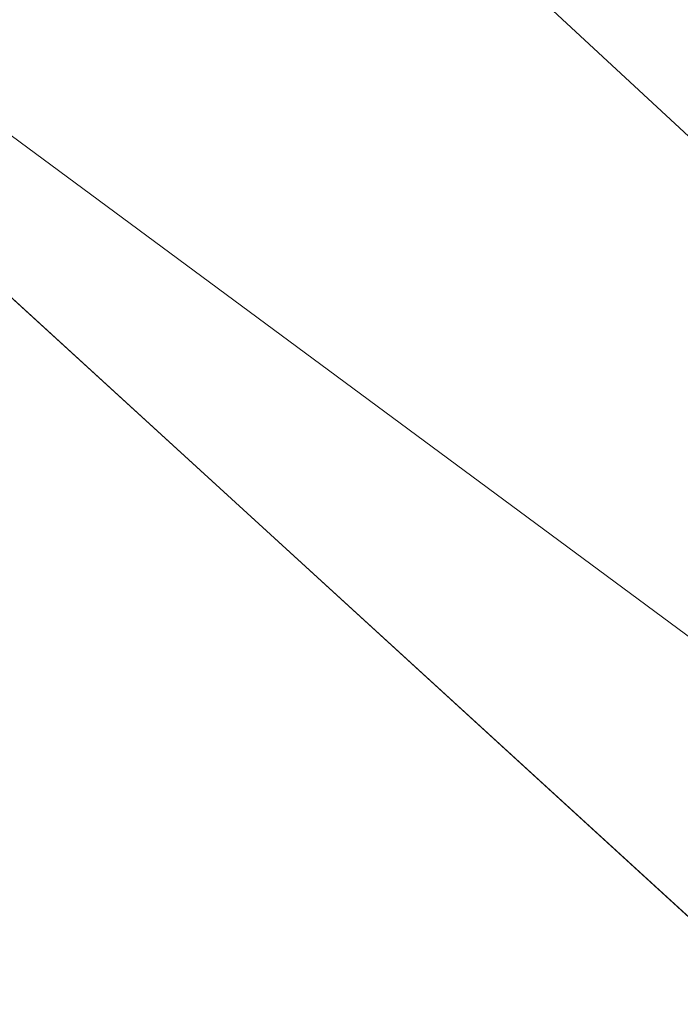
# Model space of a CAD drawing. Header units: millimetres. Extents: x 162876 to 168130, y 402614 to 405602.
# Tile 941 of 1056: x 165525.5 to 165527.84, y 403922.38 to 403925.85. Entities that reach past the tile are written whole.
import ezdxf
from ezdxf import colors
from ezdxf.entities.mleader import LeaderData, LeaderLine
from ezdxf.math import Vec2, Vec3

# ---------------------------------------------------------------- set-up
doc = ezdxf.new("R2010")
doc.units = ezdxf.units.MM
for name, color, linetype, lineweight in [('X-CA190022.004-UO-BGT_Ondergrond$0$GE_316_WGDFietspad_Vlak_GEM', 253, 'Continuous', 9), ('X-CA190022.004-UO-BGT_Ondergrond$0$GE_317_WGDVoetpad_Vlak_GEM', 253, 'Continuous', 9), ('X-CA190022.004-UO-BGT_Ondergrond$0$GE_479_BTDGroenvoorziening_grasenkruida_GEM', 253, 'Continuous', 9), ('X-CA190022.004-UO-KAD_Percelen$0$B-WE-KG-GRENS_PERCEEL-GV', 150, 'Continuous', 9), ('X-CA190022.004-UO-OPB_Opbreek_v0.1$0$X-XX-AL-T25- LEADER ASFALT', 7, 'Continuous', 25)]:
    doc.layers.add(name, color=color, linetype=linetype, lineweight=lineweight)
doc.styles.add('X-CA190022.004-UO-OPB_Opbreek_v0.1$0$NLCS-ISO-M200-T25', font='NLCS-ISO.ttf', dxfattribs={"height": 0.5})

msp = doc.modelspace()

# ---------------------------------------------------------------- leaders
at = {"layer": 'X-CA190022.004-UO-OPB_Opbreek_v0.1$0$X-XX-AL-T25- LEADER ASFALT'}
ml = msp.add_multileader_mtext('Standard', dxfattribs=at)
ml.set_content('\\A1;Wegvak 2.16; Fietspad Geerbosch\\PTotaal teervrij:\\PFrezen asfalt 25mm:  273.0m{\\H0.7x;\\S2^ ;\\H1.42857x; }', color=256, style='X-CA190022.004-UO-OPB_Opbreek_v0.1$0$NLCS-ISO-M200-T25')
ml.set_leader_properties(color=256, linetype='ByLayer', lineweight=-1)
ml.build(insert=Vec2(0, 0))
ml.multileader.update_dxf_attribs({"text_left_attachment_type": 5, "text_right_attachment_type": 5, "dogleg_length": 0.5, "arrow_head_size": 0.5})
ctx = ml.context
ctx.base_point, ctx.char_height, ctx.arrow_head_size, ctx.landing_gap_size, ctx.plane_origin, ctx.plane_x_axis, ctx.plane_y_axis = Vec3(165519.4827, 403953.6704), 0.5, 0.5, 0.18, Vec3(165445.8271, 403966.774), Vec3(0.692899, 0.721035), Vec3(-0.721035, 0.692899)
ctx.left_attachment, ctx.right_attachment = 5, 5
notes = []
notes.append((ctx, [(0, (1, 1, 0), (165519.1363, 403953.3099), (0.692899, 0.721035), 0.5, [(1, [(165496.5463, 403920.1721), (165523.5587, 403949.4352)], 0, [])])]))
ctx.mtext.insert, ctx.mtext.text_direction, ctx.mtext.rotation, ctx.mtext.width, ctx.mtext.flow_direction = Vec3(165517.9731, 403955.3708), Vec3(0.692899, 0.721035), 0.805295, 10.216208, 5
ctx.mtext.has_bg_fill, ctx.mtext.bg_color, ctx.mtext.bg_scale_factor, ctx.mtext.bg_transparency, ctx.mtext.use_window_bg_color = 1, -1027028792, 1.5, 0, 1
for ctx, leaders in notes:
    for number, flags, end, landing, length, lines in leaders:
        leader = LeaderData()
        leader.index, (leader.has_last_leader_line, leader.has_dogleg_vector, leader.attachment_direction) = number, flags
        leader.last_leader_point, leader.dogleg_vector, leader.dogleg_length = Vec3(end), Vec3(landing), length
        for number, points, colour, breaks in lines:
            line = LeaderLine()
            line.index, line.vertices, line.color, line.breaks = number, Vec3.list(points), colors.encode_raw_color(colour), breaks
            leader.lines.append(line)
        ctx.leaders.append(leader)

# ---------------------------------------------------------------- next in the draw order: linework, layer by layer
at = {"layer": 'X-CA190022.004-UO-BGT_Ondergrond$0$GE_316_WGDFietspad_Vlak_GEM', "flags": 128}
msp.add_lwpolyline([(165629.158, 403831.276), (165628.319, 403832.082), (165626.45, 403833.877), (165622.969, 403837.218), (165622.668, 403837.507), (165571.582, 403884.926), (165570.271, 403886.141), (165564.598, 403891.398), (165534.765, 403919.041), (165530.348, 403923.134), (165525.571, 403927.567), (165519.398, 403933.08), (165520.087, 403933.866), (165520.419, 403933.575), (165529.235, 403925.402), (165541.795, 403913.781)], dxfattribs=at)
at = {"layer": 'X-CA190022.004-UO-BGT_Ondergrond$0$GE_317_WGDVoetpad_Vlak_GEM', "flags": 128}
for points in [[(165518.092, 403934.232), (165518.369, 403933.988), (165519.117, 403933.328), (165519.398, 403933.08), (165525.571, 403927.567), (165530.348, 403923.134), (165534.765, 403919.041), (165564.598, 403891.398), (165564.215, 403890.911), (165567.349, 403888.084), (165569.87, 403885.708), (165570.271, 403886.141), (165571.582, 403884.926), (165622.668, 403837.507), (165622.969, 403837.218), (165622.669, 403836.888), (165626.123, 403833.536), (165626.45, 403833.877), (165628.319, 403832.082), (165629.158, 403831.276)], [(165593.25, 403862.39), (165585.868, 403869.224), (165581.306, 403873.448), (165577.918, 403876.584), (165570.2, 403883.73), (165568.138, 403884.786), (165563.066, 403889.654), (165563.057, 403889.627), (165562.14, 403890.72), (165556.34, 403895.77), (165555.39, 403896.84), (165551.88, 403900.16), (165552.18, 403900.43), (165551.5, 403901.16), (165548.089, 403904.363), (165528.934, 403922.348), (165528.923, 403922.359), (165528.461, 403922.14), (165522.04, 403928.011), (165516.478, 403932.921)]]:
    msp.add_lwpolyline(points, dxfattribs=at)
at = {"layer": 'X-CA190022.004-UO-BGT_Ondergrond$0$GE_479_BTDGroenvoorziening_grasenkruida_GEM', "flags": 128}
msp.add_lwpolyline([(165516.478, 403932.921), (165522.04, 403928.011), (165528.461, 403922.14), (165524.544, 403920.283)], dxfattribs=at)
at = {"layer": 'X-CA190022.004-UO-KAD_Percelen$0$B-WE-KG-GRENS_PERCEEL-GV', "flags": 128}
msp.add_lwpolyline([(165465.94, 403977.9), (165485.47, 403959.11), (165489.71, 403955.04), (165500.126, 403945.838), (165504.3, 403942.15), (165507.8, 403939), (165513.006, 403935.006), (165525.447, 403925.461), (165529.8, 403922.245), (165546.98, 403918.48), (165534.04, 403930.46), (165523.606, 403940.115), (165516.49, 403946.7), (165508.07, 403954.49), (165478.67, 403980.52)], dxfattribs=at)
msp.add_lwpolyline([(165206.02, 403764.38), (165414.648, 403867.011), (165488.008, 403902.301), (165500.095, 403908.046), (165516.162, 403915.666), (165529.8, 403922.245), (165525.447, 403925.461), (165439.548, 403884.215), (165377.01, 403853.973), (165312.395, 403823.042), (165261.19, 403798.093), (165219.371, 403778.022), (165203.794, 403770.499)], close=True, dxfattribs=at)

doc.saveas('drawing.dxf')
